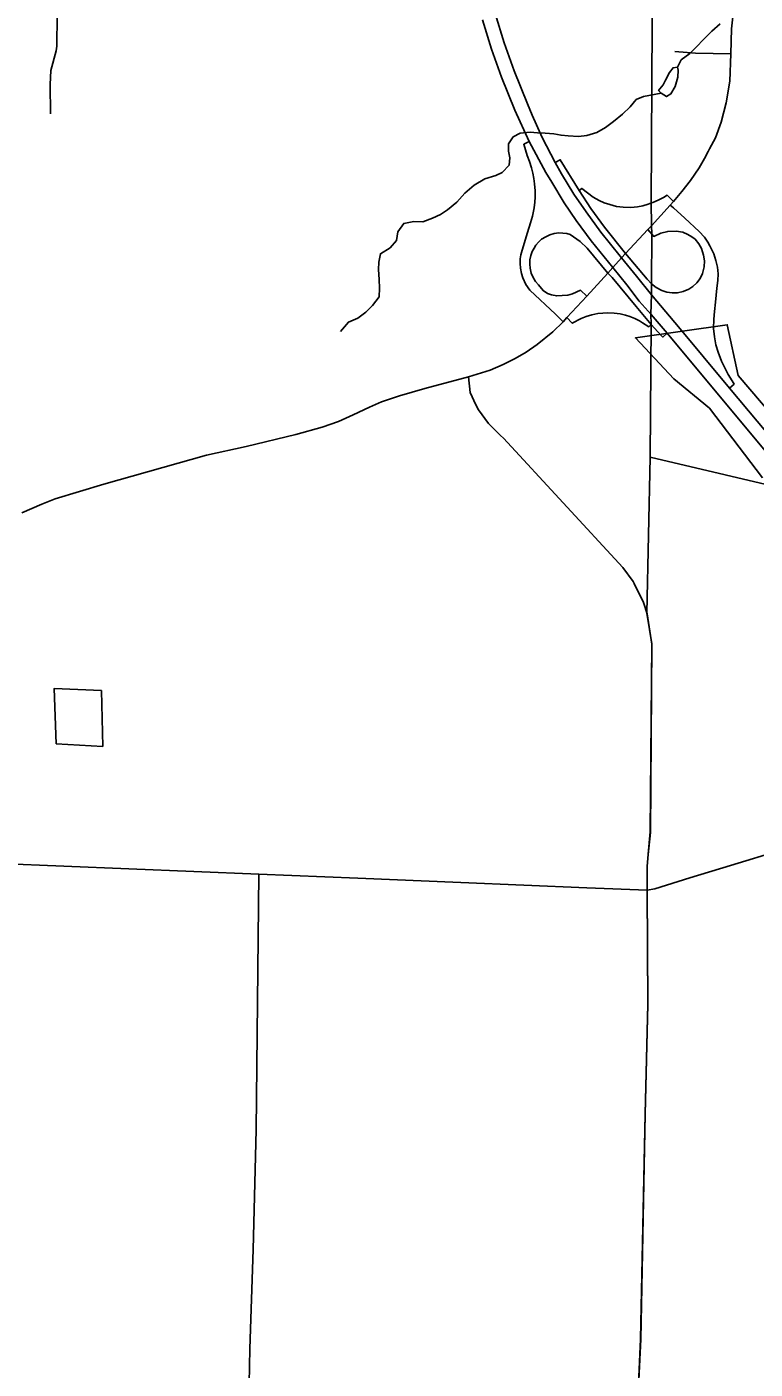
# Model space of a CAD drawing. Extents: x 114604 to 551442, y 316898 to 567001.
# Drawn here: x 167961 to 173530, y 364393 to 374661 of the extents above; entities that cross this region are included whole.
import ezdxf

# ---------------------------------------------------------------- set-up
doc = ezdxf.new("R2010")
doc.units = 0
for name, color, linetype in [('GE_P_Alignment_1000_Bearings', 7, 'Continuous'), ('GE_P_Alignment_100_Cardinal_Points', 7, 'Continuous'), ('GE_P_Alignment_100_Stations', 7, 'Continuous'), ('GE_P_Alignment_500_Bearings', 7, 'Continuous'), ('GE_P_Alignment_500_Cardinal_Points', 7, 'Continuous'), ('GE_P_Alignment_500_Distances', 7, 'Continuous'), ('GE_P_Alignment_500_Stations', 7, 'Continuous'), ('MT_X_Edge_Line', 7, 'Continuous'), ('PM_P_Cells', 7, 'Continuous')]:
    doc.layers.add(name, color=color, linetype=linetype)

msp = doc.modelspace()

# ---------------------------------------------------------------- linework, layer by layer
at = {"layer": 'GE_P_Alignment_1000_Bearings'}
msp.add_lwpolyline([(168370, 375179), (168279, 375086), (168235, 375004), (168199, 374886), (168194, 374747), (168190, 374513), (168186, 374478), (168146, 374327), (168139, 374221), (168142, 373997)], dxfattribs=at)
at = {"layer": 'GE_P_Alignment_100_Cardinal_Points'}
for points in [[(172915, 374472), (173073, 374461), (173343, 374455)], [(169394, 360833), (169434, 362127), (169437, 362149), (169443, 362180), (169456, 362221), (169487, 362297), (169595, 362561), (169629, 362698), (169652, 363753), (169666, 364547), (169691, 365308), (169714, 366224), (169734, 368180)]]:
    msp.add_lwpolyline(points, dxfattribs=at)
at = {"layer": 'GE_P_Alignment_100_Stations'}
msp.add_lwpolyline([(174232, 371018), (173400, 371994), (173316, 372382), (172614, 372282), (172909, 371969), (173180, 371745), (173587, 371211)], dxfattribs=at)
at = {"layer": 'GE_P_Alignment_500_Bearings'}
for points in [[(173170, 373708), (173180, 373727), (173226, 373813), (173271, 373932), (173307, 374081), (173337, 374246), (173343, 374455), (173349, 374645), (173361, 374760), (173375, 374850), (173394, 374931), (173423, 375028), (173455, 375119)], [(172063, 372404), (172089, 372438), (172244, 372602), (172404, 372778), (172442, 372821), (172508, 372895), (172538, 372927), (172708, 373110), (172737, 373140), (172881, 373296), (172906, 373324), (172968, 373402), (173036, 373487), (173102, 373583), (173142, 373655), (173170, 373708)], [(171618, 372085), (171696, 372125), (171778, 372173), (171862, 372231), (171984, 372328), (172063, 372404)], [(167923, 370943), (168075, 371009), (168178, 371050), (168551, 371163), (169335, 371384), (169638, 371452), (170017, 371543), (170218, 371599), (170343, 371642), (170456, 371693), (170581, 371751), (170674, 371793), (170810, 371839), (171004, 371894), (171338, 371983), (171504, 372036), (171604, 372078), (171618, 372085)], [(171583, 371536), (171492, 371628), (171414, 371732), (171395, 371770), (171352, 371863), (171338, 371983)], [(172605, 370403), (172598, 370417), (172517, 370526), (171605, 371514), (171583, 371536)], [(172705, 368057), (172704, 368238), (172712, 368330), (172729, 368499), (172740, 369939), (172703, 370172), (172676, 370257), (172605, 370403)], [(172705, 368057), (172763, 368068), (173030, 368150), (173341, 368246), (173725, 368362)], [(166609, 368309), (167248, 368280), (169734, 368180), (170492, 368149), (171279, 368116), (172244, 368074), (172705, 368057)], [(172631, 364101), (172655, 364621), (172689, 366344), (172709, 367181), (172705, 368057)]]:
    msp.add_lwpolyline(points, dxfattribs=at)
at = {"layer": 'GE_P_Alignment_500_Cardinal_Points'}
for points in [[(171803, 373785), (171760, 373763), (171787, 373678), (171805, 373631), (171820, 373582), (171830, 373543), (171838, 373500), (171843, 373460), (171847, 373407), (171847, 373357), (171844, 373319), (171839, 373276), (171827, 373213), (171813, 373162), (171790, 373087), (171749, 372954), (171739, 372918), (171734, 372886), (171733, 372852), (171735, 372814), (171743, 372774), (171754, 372740), (171777, 372691)], [(172184, 373409), (172040, 373645), (172000, 373624)], [(172906, 373324), (172857, 373373), (172828, 373355), (172787, 373336), (172748, 373318), (172737, 373314), (172712, 373304), (172672, 373292), (172629, 373284), (172578, 373280), (172520, 373281), (172469, 373288), (172419, 373301), (172376, 373316), (172336, 373334), (172292, 373357), (172205, 373425), (172184, 373409)], [(172708, 373110), (172741, 373073), (172754, 373058), (172808, 373082), (172862, 373096), (172925, 373098), (172976, 373090), (173015, 373073), (173045, 373056), (173071, 373036), (173098, 373000), (173120, 372965), (173135, 372915), (173142, 372870), (173140, 372825), (173128, 372775), (173108, 372735), (173084, 372703), (173054, 372676), (173022, 372655), (172979, 372636), (172936, 372627), (172896, 372626), (172855, 372631), (172816, 372643), (172772, 372667), (172738, 372694), (172703, 372731), (172538, 372927), (172379, 373129), (172274, 373272), (172184, 373409)], [(173183, 372985), (173169, 373013), (173143, 373052), (173101, 373096), (172991, 373198), (172905, 373276), (172881, 373296)], [(172244, 372602), (172194, 372646), (172133, 372619), (172098, 372609), (172055, 372605), (172013, 372603), (171972, 372612), (171943, 372622), (171908, 372643), (171872, 372687), (171851, 372713), (171832, 372743), (171818, 372777), (171809, 372814), (171806, 372845), (171808, 372878), (171814, 372911), (171825, 372942), (171839, 372969), (171854, 372992), (171873, 373015), (171897, 373036), (171929, 373056), (171959, 373070), (171992, 373080), (172028, 373085), (172060, 373084), (172091, 373080), (172115, 373073), (172193, 373019), (172246, 372968), (172404, 372778), (172436, 372743), (172620, 372523), (172735, 372384), (172812, 372301)], [(173366, 371933), (173324, 372001), (173273, 372103), (173246, 372172), (173230, 372228), (173218, 372289), (173212, 372354), (173213, 372425), (173218, 372483), (173227, 372555), (173237, 372661), (173245, 372720), (173246, 372773), (173241, 372822), (173230, 372875), (173213, 372924), (173190, 372971), (173183, 372985)], [(171777, 372691), (171808, 372647), (172004, 372463), (172063, 372404)], [(172089, 372438), (172131, 372394), (172200, 372430), (172238, 372445), (172281, 372458), (172327, 372468), (172365, 372472), (172404, 372474), (172452, 372472), (172498, 372465), (172538, 372456), (172571, 372445), (172610, 372430), (172646, 372412), (172669, 372398), (172716, 372367), (172735, 372384)], [(172812, 372301), (172824, 372288), (172856, 372317)], [(173333, 371897), (173369, 371928), (173366, 371933)]]:
    msp.add_lwpolyline(points, dxfattribs=at)
at = {"layer": 'GE_P_Alignment_500_Distances'}
for points in [[(172744, 375150), (172735, 373316), (172736, 373143), (172739, 373076), (172737, 372697), (172736, 372613), (172733, 372463), (172734, 372387), (172726, 371369), (172701, 370175), (172739, 369941), (172727, 368502), (172711, 368333), (172703, 368241), (172704, 368060), (172708, 367184), (172688, 366347), (172654, 364623), (172615, 363758), (172550, 361677), (172520, 360708), (170477, 360798), (169393, 360836), (162739, 361117)], [(182913, 368969), (177781, 370138), (176539, 370421), (174034, 371064), (173873, 371100), (172726, 371369), (172734, 372387), (172733, 372463), (172736, 372613), (172737, 372697), (172739, 373076), (172736, 373143), (172735, 373316), (172744, 375150)], [(172150, 354165), (172368, 357901), (172520, 360708), (172550, 361677), (172615, 363758), (172654, 364623), (172688, 366347), (172708, 367184), (172704, 368060), (172703, 368241), (172711, 368333), (172727, 368502), (172739, 369941), (172701, 370175), (172726, 371369), (173873, 371100), (174034, 371064), (176539, 370421), (177781, 370138), (182913, 368969)]]:
    msp.add_lwpolyline(points, dxfattribs=at)
at = {"layer": 'GE_P_Alignment_500_Stations'}
msp.add_line((172916, 372399), (172737, 372610), dxfattribs=at)
for points in [[(172498, 372907), (172351, 373090), (172237, 373246), (172144, 373381), (172049, 373538), (172000, 373624), (171900, 373815), (171825, 373986), (171789, 374072), (171688, 374324), (171610, 374539), (171541, 374763), (171499, 374921), (171470, 375059), (171438, 375222), (171428, 375290)], [(172856, 372317), (172735, 372460), (172644, 372563), (172548, 372687), (172442, 372821), (172276, 373024), (172162, 373181), (172070, 373316), (171974, 373473), (171929, 373547), (171803, 373785), (171693, 374023), (171591, 374275), (171513, 374490), (171444, 374714)], [(172737, 372610), (172623, 372753), (172508, 372895), (172498, 372907)], [(173333, 371897), (172930, 372382), (172916, 372399)], [(173874, 371097), (172856, 372317)], [(175425, 369392), (175134, 369738), (174938, 369972), (174035, 371061), (173333, 371897)]]:
    msp.add_lwpolyline(points, dxfattribs=at)
at = {"layer": 'MT_X_Edge_Line'}
for points in [[(172811, 374154), (172852, 374128), (172885, 374148), (172919, 374206), (172939, 374276), (172942, 374330), (172936, 374354), (172902, 374348), (172876, 374312), (172845, 374254), (172827, 374218), (172801, 374188)], [(172801, 374188), (172791, 374175), (172811, 374154)], [(168543, 369157), (168531, 369584), (168169, 369599), (168185, 369177)], [(168185, 369177), (168543, 369157)]]:
    msp.add_lwpolyline(points, dxfattribs=at)
at = {"layer": 'PM_P_Cells'}
for points in [[(173262, 374685), (173198, 374627), (173137, 374567), (173079, 374505), (173029, 374458), (172964, 374408), (172936, 374354)], [(172811, 374154), (172676, 374129), (172620, 374105), (172574, 374049), (172515, 373992), (172447, 373938), (172385, 373892), (172318, 373852), (172244, 373831), (172178, 373823), (172100, 373828), (172046, 373832), (171990, 373842), (171924, 373847), (171866, 373851), (171810, 373856), (171734, 373848), (171680, 373820), (171644, 373766), (171643, 373710), (171653, 373660), (171649, 373604), (171596, 373546), (171546, 373524), (171462, 373499), (171381, 373451), (171311, 373390), (171248, 373320), (171178, 373262), (171124, 373226), (171062, 373197)], [(170359, 372331), (170420, 372401), (170492, 372433), (170554, 372479), (170604, 372529), (170656, 372597), (170657, 372661), (170655, 372729), (170651, 372805), (170652, 372861), (170664, 372925), (170740, 372971), (170788, 373027), (170797, 373093), (170843, 373157), (170921, 373171), (170989, 373170), (171062, 373197)]]:
    msp.add_lwpolyline(points, dxfattribs=at)

doc.saveas('drawing.dxf')
